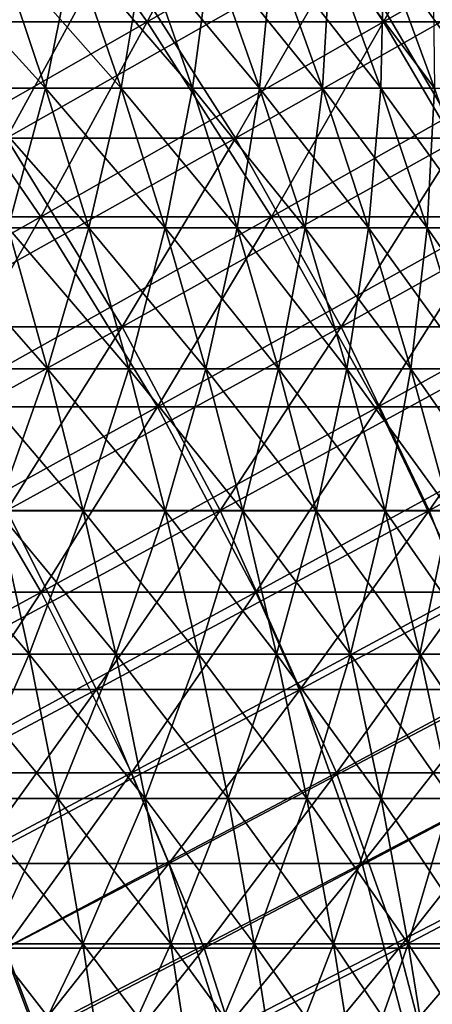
# Model space of a CAD drawing. Header units: millimetres. Extents: x -250 to 250, y -45 to 4150.
# Tile 731 of 805: x 83 to 91, y 3949 to 3968. Entities that reach past the tile are written whole.
import ezdxf

# ---------------------------------------------------------------- set-up
doc = ezdxf.new("R2010")
doc.units = ezdxf.units.MM
doc.header["$LTSCALE"] = 81.481481
for name, color, linetype in [('19', 7, 'CONTINUOUS'), ('20', 7, 'CONTINUOUS'), ('21', 7, 'CONTINUOUS'), ('22', 7, 'CONTINUOUS'), ('23', 7, 'CONTINUOUS'), ('24', 7, 'CONTINUOUS')]:
    doc.layers.add(name, color=color, linetype=linetype)

msp = doc.modelspace()

# ---------------------------------------------------------------- linework, layer by layer
at = {"layer": '19', "color": 7, "linetype": 'CONTINUOUS'}
for points in [[(85.522, 3967.67, -148.128), (80.919, 3967.67, -150.691), (87.514, 3971.493, -151.579), (85.522, 3967.67, -148.128)], [(87.514, 3971.493, -151.579), (80.919, 3967.67, -150.691), (82.805, 3971.493, -154.202), (87.514, 3971.493, -151.579)], [(90.043, 3967.67, -145.424), (85.522, 3967.67, -148.128), (92.141, 3971.493, -148.812), (90.043, 3967.67, -145.424)], [(92.141, 3971.493, -148.812), (85.522, 3967.67, -148.128), (87.514, 3971.493, -151.579), (92.141, 3971.493, -148.812)], [(94.478, 3967.67, -142.582), (90.043, 3967.67, -145.424), (96.68, 3971.493, -145.904), (94.478, 3967.67, -142.582)], [(96.68, 3971.493, -145.904), (90.043, 3967.67, -145.424), (92.141, 3971.493, -148.812), (96.68, 3971.493, -145.904)], [(83.487, 3963.936, -144.604), (78.994, 3963.936, -147.106), (85.522, 3967.67, -148.128), (83.487, 3963.936, -144.604)], [(85.522, 3967.67, -148.128), (78.994, 3963.936, -147.106), (80.919, 3967.67, -150.691), (85.522, 3967.67, -148.128)], [(87.9, 3963.936, -141.964), (83.487, 3963.936, -144.604), (90.043, 3967.67, -145.424), (87.9, 3963.936, -141.964)], [(90.043, 3967.67, -145.424), (83.487, 3963.936, -144.604), (85.522, 3967.67, -148.128), (90.043, 3967.67, -145.424)], [(92.231, 3963.936, -139.19), (87.9, 3963.936, -141.964), (94.478, 3967.67, -142.582), (92.231, 3963.936, -139.19)], [(94.478, 3967.67, -142.582), (87.9, 3963.936, -141.964), (90.043, 3967.67, -145.424), (94.478, 3967.67, -142.582)], [(81.412, 3960.293, -141.009), (77.031, 3960.293, -143.449), (83.487, 3963.936, -144.604), (81.412, 3960.293, -141.009)], [(83.487, 3963.936, -144.604), (77.031, 3960.293, -143.449), (78.994, 3963.936, -147.106), (83.487, 3963.936, -144.604)], [(85.715, 3960.293, -138.435), (81.412, 3960.293, -141.009), (87.9, 3963.936, -141.964), (85.715, 3960.293, -138.435)], [(87.9, 3963.936, -141.964), (81.412, 3960.293, -141.009), (83.487, 3963.936, -144.604), (87.9, 3963.936, -141.964)], [(89.938, 3960.293, -135.73), (85.715, 3960.293, -138.435), (92.231, 3963.936, -139.19), (89.938, 3960.293, -135.73)], [(92.231, 3963.936, -139.19), (85.715, 3960.293, -138.435), (87.9, 3963.936, -141.964), (92.231, 3963.936, -139.19)], [(94.075, 3960.293, -132.896), (89.938, 3960.293, -135.73), (96.473, 3963.936, -136.284), (94.075, 3960.293, -132.896)], [(96.473, 3963.936, -136.284), (89.938, 3960.293, -135.73), (92.231, 3963.936, -139.19), (96.473, 3963.936, -136.284)], [(83.489, 3956.743, -134.839), (79.297, 3956.743, -137.346), (85.715, 3960.293, -138.435), (83.489, 3956.743, -134.839)], [(85.715, 3960.293, -138.435), (79.297, 3956.743, -137.346), (81.412, 3960.293, -141.009), (85.715, 3960.293, -138.435)], [(87.601, 3956.743, -132.204), (83.489, 3956.743, -134.839), (89.938, 3960.293, -135.73), (87.601, 3956.743, -132.204)], [(89.938, 3960.293, -135.73), (83.489, 3956.743, -134.839), (85.715, 3960.293, -138.435), (89.938, 3960.293, -135.73)], [(91.631, 3956.743, -129.443), (87.601, 3956.743, -132.204), (94.075, 3960.293, -132.896), (91.631, 3956.743, -129.443)], [(94.075, 3960.293, -132.896), (87.601, 3956.743, -132.204), (89.938, 3960.293, -135.73), (94.075, 3960.293, -132.896)], [(81.221, 3953.287, -131.176), (77.143, 3953.287, -133.615), (83.489, 3956.743, -134.839), (81.221, 3953.287, -131.176)], [(83.489, 3956.743, -134.839), (77.143, 3953.287, -133.615), (79.297, 3956.743, -137.346), (83.489, 3956.743, -134.839)], [(85.222, 3953.287, -128.613), (81.221, 3953.287, -131.176), (87.601, 3956.743, -132.204), (85.222, 3953.287, -128.613)], [(87.601, 3956.743, -132.204), (81.221, 3953.287, -131.176), (83.489, 3956.743, -134.839), (87.601, 3956.743, -132.204)], [(89.142, 3953.287, -125.927), (85.222, 3953.287, -128.613), (91.631, 3956.743, -129.443), (89.142, 3953.287, -125.927)], [(91.631, 3956.743, -129.443), (85.222, 3953.287, -128.613), (87.601, 3956.743, -132.204), (91.631, 3956.743, -129.443)], [(92.978, 3953.287, -123.123), (89.142, 3953.287, -125.927), (95.574, 3956.743, -126.56), (92.978, 3953.287, -123.123)], [(95.574, 3956.743, -126.56), (89.142, 3953.287, -125.927), (91.631, 3956.743, -129.443), (95.574, 3956.743, -126.56)], [(82.801, 3949.927, -124.959), (78.914, 3949.927, -127.45), (85.222, 3953.287, -128.613), (82.801, 3949.927, -124.959)], [(85.222, 3953.287, -128.613), (78.914, 3949.927, -127.45), (81.221, 3953.287, -131.176), (85.222, 3953.287, -128.613)], [(86.61, 3949.927, -122.35), (82.801, 3949.927, -124.959), (89.142, 3953.287, -125.927), (86.61, 3949.927, -122.35)], [(89.142, 3953.287, -125.927), (82.801, 3949.927, -124.959), (85.222, 3953.287, -128.613), (89.142, 3953.287, -125.927)], [(90.337, 3949.927, -119.625), (86.61, 3949.927, -122.35), (92.978, 3953.287, -123.123), (90.337, 3949.927, -119.625)], [(92.978, 3953.287, -123.123), (86.61, 3949.927, -122.35), (89.142, 3953.287, -125.927), (92.978, 3953.287, -123.123)], [(93.978, 3949.927, -116.786), (90.337, 3949.927, -119.625), (96.725, 3953.287, -120.201), (93.978, 3949.927, -116.786)], [(96.725, 3953.287, -120.201), (90.337, 3949.927, -119.625), (92.978, 3953.287, -123.123), (96.725, 3953.287, -120.201)], [(84.035, 3946.665, -118.713), (80.34, 3946.665, -121.245), (86.61, 3949.927, -122.35), (84.035, 3946.665, -118.713)], [(86.61, 3949.927, -122.35), (80.34, 3946.665, -121.245), (82.801, 3949.927, -124.959), (86.61, 3949.927, -122.35)], [(87.651, 3946.665, -116.069), (84.035, 3946.665, -118.713), (90.337, 3949.927, -119.625), (87.651, 3946.665, -116.069)], [(90.337, 3949.927, -119.625), (84.035, 3946.665, -118.713), (86.61, 3949.927, -122.35), (90.337, 3949.927, -119.625)], [(91.184, 3946.665, -113.315), (87.651, 3946.665, -116.069), (93.978, 3949.927, -116.786), (91.184, 3946.665, -113.315)], [(93.978, 3949.927, -116.786), (87.651, 3946.665, -116.069), (90.337, 3949.927, -119.625), (93.978, 3949.927, -116.786)]]:
    msp.add_3dface(points, dxfattribs=at)
at = {"layer": '20', "color": 7, "linetype": 'CONTINUOUS'}
for points in [[(80.919, 3967.67, 150.691), (85.522, 3967.67, 148.128), (82.805, 3971.493, 154.202), (80.919, 3967.67, 150.691)], [(82.805, 3971.493, 154.202), (85.522, 3967.67, 148.128), (87.514, 3971.493, 151.579), (82.805, 3971.493, 154.202)], [(85.522, 3967.67, 148.128), (90.043, 3967.67, 145.424), (87.514, 3971.493, 151.579), (85.522, 3967.67, 148.128)], [(87.514, 3971.493, 151.579), (90.043, 3967.67, 145.424), (92.141, 3971.493, 148.812), (87.514, 3971.493, 151.579)], [(90.043, 3967.67, 145.424), (94.478, 3967.67, 142.582), (92.141, 3971.493, 148.812), (90.043, 3967.67, 145.424)], [(78.994, 3963.936, 147.106), (83.487, 3963.936, 144.604), (80.919, 3967.67, 150.691), (78.994, 3963.936, 147.106)], [(80.919, 3967.67, 150.691), (83.487, 3963.936, 144.604), (85.522, 3967.67, 148.128), (80.919, 3967.67, 150.691)], [(83.487, 3963.936, 144.604), (87.9, 3963.936, 141.964), (85.522, 3967.67, 148.128), (83.487, 3963.936, 144.604)], [(85.522, 3967.67, 148.128), (87.9, 3963.936, 141.964), (90.043, 3967.67, 145.424), (85.522, 3967.67, 148.128)], [(87.9, 3963.936, 141.964), (92.231, 3963.936, 139.19), (90.043, 3967.67, 145.424), (87.9, 3963.936, 141.964)], [(90.043, 3967.67, 145.424), (92.231, 3963.936, 139.19), (94.478, 3967.67, 142.582), (90.043, 3967.67, 145.424)], [(78.994, 3963.936, 147.106), (81.412, 3960.293, 141.009), (83.487, 3963.936, 144.604), (78.994, 3963.936, 147.106)], [(81.412, 3960.293, 141.009), (85.715, 3960.293, 138.435), (83.487, 3963.936, 144.604), (81.412, 3960.293, 141.009)], [(83.487, 3963.936, 144.604), (85.715, 3960.293, 138.435), (87.9, 3963.936, 141.964), (83.487, 3963.936, 144.604)], [(85.715, 3960.293, 138.435), (89.938, 3960.293, 135.73), (87.9, 3963.936, 141.964), (85.715, 3960.293, 138.435)], [(87.9, 3963.936, 141.964), (89.938, 3960.293, 135.73), (92.231, 3963.936, 139.19), (87.9, 3963.936, 141.964)], [(89.938, 3960.293, 135.73), (94.075, 3960.293, 132.896), (92.231, 3963.936, 139.19), (89.938, 3960.293, 135.73)], [(79.297, 3956.743, 137.346), (83.489, 3956.743, 134.839), (81.412, 3960.293, 141.009), (79.297, 3956.743, 137.346)], [(81.412, 3960.293, 141.009), (83.489, 3956.743, 134.839), (85.715, 3960.293, 138.435), (81.412, 3960.293, 141.009)], [(83.489, 3956.743, 134.839), (87.601, 3956.743, 132.204), (85.715, 3960.293, 138.435), (83.489, 3956.743, 134.839)], [(85.715, 3960.293, 138.435), (87.601, 3956.743, 132.204), (89.938, 3960.293, 135.73), (85.715, 3960.293, 138.435)], [(87.601, 3956.743, 132.204), (91.631, 3956.743, 129.443), (89.938, 3960.293, 135.73), (87.601, 3956.743, 132.204)], [(89.938, 3960.293, 135.73), (91.631, 3956.743, 129.443), (94.075, 3960.293, 132.896), (89.938, 3960.293, 135.73)], [(79.297, 3956.743, 137.346), (81.221, 3953.287, 131.176), (83.489, 3956.743, 134.839), (79.297, 3956.743, 137.346)], [(81.221, 3953.287, 131.176), (85.222, 3953.287, 128.613), (83.489, 3956.743, 134.839), (81.221, 3953.287, 131.176)], [(83.489, 3956.743, 134.839), (85.222, 3953.287, 128.613), (87.601, 3956.743, 132.204), (83.489, 3956.743, 134.839)], [(85.222, 3953.287, 128.613), (89.142, 3953.287, 125.927), (87.601, 3956.743, 132.204), (85.222, 3953.287, 128.613)], [(87.601, 3956.743, 132.204), (89.142, 3953.287, 125.927), (91.631, 3956.743, 129.443), (87.601, 3956.743, 132.204)], [(89.142, 3953.287, 125.927), (92.978, 3953.287, 123.123), (91.631, 3956.743, 129.443), (89.142, 3953.287, 125.927)], [(81.221, 3953.287, 131.176), (82.801, 3949.927, 124.959), (85.222, 3953.287, 128.613), (81.221, 3953.287, 131.176)], [(82.801, 3949.927, 124.959), (86.61, 3949.927, 122.35), (85.222, 3953.287, 128.613), (82.801, 3949.927, 124.959)], [(85.222, 3953.287, 128.613), (86.61, 3949.927, 122.35), (89.142, 3953.287, 125.927), (85.222, 3953.287, 128.613)], [(86.61, 3949.927, 122.35), (90.337, 3949.927, 119.625), (89.142, 3953.287, 125.927), (86.61, 3949.927, 122.35)], [(89.142, 3953.287, 125.927), (90.337, 3949.927, 119.625), (92.978, 3953.287, 123.123), (89.142, 3953.287, 125.927)], [(90.337, 3949.927, 119.625), (93.978, 3949.927, 116.786), (92.978, 3953.287, 123.123), (90.337, 3949.927, 119.625)], [(80.34, 3946.665, 121.245), (84.035, 3946.665, 118.713), (82.801, 3949.927, 124.959), (80.34, 3946.665, 121.245)], [(82.801, 3949.927, 124.959), (84.035, 3946.665, 118.713), (86.61, 3949.927, 122.35), (82.801, 3949.927, 124.959)], [(84.035, 3946.665, 118.713), (87.651, 3946.665, 116.069), (86.61, 3949.927, 122.35), (84.035, 3946.665, 118.713)], [(86.61, 3949.927, 122.35), (87.651, 3946.665, 116.069), (90.337, 3949.927, 119.625), (86.61, 3949.927, 122.35)], [(87.651, 3946.665, 116.069), (91.184, 3946.665, 113.315), (90.337, 3949.927, 119.625), (87.651, 3946.665, 116.069)], [(90.337, 3949.927, 119.625), (91.184, 3946.665, 113.315), (93.978, 3949.927, 116.786), (90.337, 3949.927, 119.625)]]:
    msp.add_3dface(points, dxfattribs=at)
at = {"layer": '21', "color": 7, "linetype": 'CONTINUOUS'}
for points in [[(82.83, 3965.444, 143.465), (78.372, 3965.444, 145.948), (84.847, 3969.147, 146.96), (82.83, 3965.444, 143.465)], [(84.847, 3969.147, 146.96), (78.372, 3965.444, 145.948), (80.282, 3969.147, 149.503), (84.847, 3969.147, 146.96)], [(87.208, 3965.444, 140.846), (82.83, 3965.444, 143.465), (89.333, 3969.147, 144.277), (87.208, 3965.444, 140.846)], [(89.333, 3969.147, 144.277), (82.83, 3965.444, 143.465), (84.847, 3969.147, 146.96), (89.333, 3969.147, 144.277)], [(91.504, 3965.444, 138.094), (87.208, 3965.444, 140.846), (93.733, 3969.147, 141.458), (91.504, 3965.444, 138.094)], [(93.733, 3969.147, 141.458), (87.208, 3965.444, 140.846), (89.333, 3969.147, 144.277), (93.733, 3969.147, 141.458)], [(85.041, 3961.83, 137.346), (80.771, 3961.83, 139.9), (87.208, 3965.444, 140.846), (85.041, 3961.83, 137.346)], [(87.208, 3965.444, 140.846), (80.771, 3961.83, 139.9), (82.83, 3965.444, 143.465), (87.208, 3965.444, 140.846)], [(89.231, 3961.83, 134.662), (85.041, 3961.83, 137.346), (91.504, 3965.444, 138.094), (89.231, 3961.83, 134.662)], [(91.504, 3965.444, 138.094), (85.041, 3961.83, 137.346), (87.208, 3965.444, 140.846), (91.504, 3965.444, 138.094)], [(93.335, 3961.83, 131.851), (89.231, 3961.83, 134.662), (95.714, 3965.444, 135.21), (93.335, 3961.83, 131.851)], [(95.714, 3965.444, 135.21), (89.231, 3961.83, 134.662), (91.504, 3965.444, 138.094), (95.714, 3965.444, 135.21)], [(82.833, 3958.308, 133.779), (78.674, 3958.308, 136.267), (85.041, 3961.83, 137.346), (82.833, 3958.308, 133.779)], [(85.041, 3961.83, 137.346), (78.674, 3958.308, 136.267), (80.771, 3961.83, 139.9), (85.041, 3961.83, 137.346)], [(86.913, 3958.308, 131.165), (82.833, 3958.308, 133.779), (89.231, 3961.83, 134.662), (86.913, 3958.308, 131.165)], [(89.231, 3961.83, 134.662), (82.833, 3958.308, 133.779), (85.041, 3961.83, 137.346), (89.231, 3961.83, 134.662)], [(90.911, 3958.308, 128.426), (86.913, 3958.308, 131.165), (93.335, 3961.83, 131.851), (90.911, 3958.308, 128.426)], [(93.335, 3961.83, 131.851), (86.913, 3958.308, 131.165), (89.231, 3961.83, 134.662), (93.335, 3961.83, 131.851)], [(94.823, 3958.308, 125.566), (90.911, 3958.308, 128.426), (97.351, 3961.83, 128.914), (94.823, 3958.308, 125.566)], [(97.351, 3961.83, 128.914), (90.911, 3958.308, 128.426), (93.335, 3961.83, 131.851), (97.351, 3961.83, 128.914)], [(84.553, 3954.88, 127.604), (80.584, 3954.88, 130.147), (86.913, 3958.308, 131.165), (84.553, 3954.88, 127.604)], [(86.913, 3958.308, 131.165), (80.584, 3954.88, 130.147), (82.833, 3958.308, 133.779), (86.913, 3958.308, 131.165)], [(88.443, 3954.88, 124.94), (84.553, 3954.88, 127.604), (90.911, 3958.308, 128.426), (88.443, 3954.88, 124.94)], [(90.911, 3958.308, 128.426), (84.553, 3954.88, 127.604), (86.913, 3958.308, 131.165), (90.911, 3958.308, 128.426)], [(92.249, 3954.88, 122.157), (88.443, 3954.88, 124.94), (94.823, 3958.308, 125.566), (92.249, 3954.88, 122.157)], [(94.823, 3958.308, 125.566), (88.443, 3954.88, 124.94), (90.911, 3958.308, 128.426), (94.823, 3958.308, 125.566)], [(82.152, 3951.546, 123.981), (78.296, 3951.546, 126.452), (84.553, 3954.88, 127.604), (82.152, 3951.546, 123.981)], [(84.553, 3954.88, 127.604), (78.296, 3951.546, 126.452), (80.584, 3954.88, 130.147), (84.553, 3954.88, 127.604)], [(85.932, 3951.546, 121.392), (82.152, 3951.546, 123.981), (88.443, 3954.88, 124.94), (85.932, 3951.546, 121.392)], [(88.443, 3954.88, 124.94), (82.152, 3951.546, 123.981), (84.553, 3954.88, 127.604), (88.443, 3954.88, 124.94)], [(89.629, 3951.546, 118.688), (85.932, 3951.546, 121.392), (92.249, 3954.88, 122.157), (89.629, 3951.546, 118.688)], [(92.249, 3954.88, 122.157), (85.932, 3951.546, 121.392), (88.443, 3954.88, 124.94), (92.249, 3954.88, 122.157)], [(93.242, 3951.546, 115.872), (89.629, 3951.546, 118.688), (95.967, 3954.88, 119.258), (93.242, 3951.546, 115.872)], [(95.967, 3954.88, 119.258), (89.629, 3951.546, 118.688), (92.249, 3954.88, 122.157), (95.967, 3954.88, 119.258)], [(83.378, 3948.31, 117.785), (79.711, 3948.31, 120.297), (85.932, 3951.546, 121.392), (83.378, 3948.31, 117.785)], [(85.932, 3951.546, 121.392), (79.711, 3948.31, 120.297), (82.152, 3951.546, 123.981), (85.932, 3951.546, 121.392)], [(86.966, 3948.31, 115.161), (83.378, 3948.31, 117.785), (89.629, 3951.546, 118.688), (86.966, 3948.31, 115.161)], [(89.629, 3951.546, 118.688), (83.378, 3948.31, 117.785), (85.932, 3951.546, 121.392), (89.629, 3951.546, 118.688)], [(90.471, 3948.31, 112.429), (86.966, 3948.31, 115.161), (93.242, 3951.546, 115.872), (90.471, 3948.31, 112.429)], [(93.242, 3951.546, 115.872), (86.966, 3948.31, 115.161), (89.629, 3951.546, 118.688), (93.242, 3951.546, 115.872)], [(93.89, 3948.31, 109.589), (90.471, 3948.31, 112.429), (96.766, 3951.546, 112.945), (93.89, 3948.31, 109.589)], [(96.766, 3951.546, 112.945), (90.471, 3948.31, 112.429), (93.242, 3951.546, 115.872), (96.766, 3951.546, 112.945)]]:
    msp.add_3dface(points, dxfattribs=at)
at = {"layer": '22', "color": 7, "linetype": 'CONTINUOUS'}
for points in [[(80.282, 3969.147, -149.503), (82.83, 3965.444, -143.465), (84.847, 3969.147, -146.96), (80.282, 3969.147, -149.503)], [(82.83, 3965.444, -143.465), (87.208, 3965.444, -140.846), (84.847, 3969.147, -146.96), (82.83, 3965.444, -143.465)], [(84.847, 3969.147, -146.96), (87.208, 3965.444, -140.846), (89.333, 3969.147, -144.277), (84.847, 3969.147, -146.96)], [(87.208, 3965.444, -140.846), (91.504, 3965.444, -138.094), (89.333, 3969.147, -144.277), (87.208, 3965.444, -140.846)], [(89.333, 3969.147, -144.277), (91.504, 3965.444, -138.094), (93.733, 3969.147, -141.458), (89.333, 3969.147, -144.277)], [(80.771, 3961.83, -139.9), (85.041, 3961.83, -137.346), (82.83, 3965.444, -143.465), (80.771, 3961.83, -139.9)], [(82.83, 3965.444, -143.465), (85.041, 3961.83, -137.346), (87.208, 3965.444, -140.846), (82.83, 3965.444, -143.465)], [(85.041, 3961.83, -137.346), (89.231, 3961.83, -134.662), (87.208, 3965.444, -140.846), (85.041, 3961.83, -137.346)], [(87.208, 3965.444, -140.846), (89.231, 3961.83, -134.662), (91.504, 3965.444, -138.094), (87.208, 3965.444, -140.846)], [(89.231, 3961.83, -134.662), (93.335, 3961.83, -131.851), (91.504, 3965.444, -138.094), (89.231, 3961.83, -134.662)], [(80.771, 3961.83, -139.9), (82.833, 3958.308, -133.779), (85.041, 3961.83, -137.346), (80.771, 3961.83, -139.9)], [(82.833, 3958.308, -133.779), (86.913, 3958.308, -131.165), (85.041, 3961.83, -137.346), (82.833, 3958.308, -133.779)], [(85.041, 3961.83, -137.346), (86.913, 3958.308, -131.165), (89.231, 3961.83, -134.662), (85.041, 3961.83, -137.346)], [(86.913, 3958.308, -131.165), (90.911, 3958.308, -128.426), (89.231, 3961.83, -134.662), (86.913, 3958.308, -131.165)], [(89.231, 3961.83, -134.662), (90.911, 3958.308, -128.426), (93.335, 3961.83, -131.851), (89.231, 3961.83, -134.662)], [(90.911, 3958.308, -128.426), (94.823, 3958.308, -125.566), (93.335, 3961.83, -131.851), (90.911, 3958.308, -128.426)], [(80.584, 3954.88, -130.147), (84.553, 3954.88, -127.604), (82.833, 3958.308, -133.779), (80.584, 3954.88, -130.147)], [(82.833, 3958.308, -133.779), (84.553, 3954.88, -127.604), (86.913, 3958.308, -131.165), (82.833, 3958.308, -133.779)], [(84.553, 3954.88, -127.604), (88.443, 3954.88, -124.94), (86.913, 3958.308, -131.165), (84.553, 3954.88, -127.604)], [(86.913, 3958.308, -131.165), (88.443, 3954.88, -124.94), (90.911, 3958.308, -128.426), (86.913, 3958.308, -131.165)], [(88.443, 3954.88, -124.94), (92.249, 3954.88, -122.157), (90.911, 3958.308, -128.426), (88.443, 3954.88, -124.94)], [(90.911, 3958.308, -128.426), (92.249, 3954.88, -122.157), (94.823, 3958.308, -125.566), (90.911, 3958.308, -128.426)], [(80.584, 3954.88, -130.147), (82.152, 3951.546, -123.981), (84.553, 3954.88, -127.604), (80.584, 3954.88, -130.147)], [(82.152, 3951.546, -123.981), (85.932, 3951.546, -121.392), (84.553, 3954.88, -127.604), (82.152, 3951.546, -123.981)], [(84.553, 3954.88, -127.604), (85.932, 3951.546, -121.392), (88.443, 3954.88, -124.94), (84.553, 3954.88, -127.604)], [(85.932, 3951.546, -121.392), (89.629, 3951.546, -118.688), (88.443, 3954.88, -124.94), (85.932, 3951.546, -121.392)], [(88.443, 3954.88, -124.94), (89.629, 3951.546, -118.688), (92.249, 3954.88, -122.157), (88.443, 3954.88, -124.94)], [(89.629, 3951.546, -118.688), (93.242, 3951.546, -115.872), (92.249, 3954.88, -122.157), (89.629, 3951.546, -118.688)], [(79.711, 3948.31, -120.297), (83.378, 3948.31, -117.785), (82.152, 3951.546, -123.981), (79.711, 3948.31, -120.297)], [(82.152, 3951.546, -123.981), (83.378, 3948.31, -117.785), (85.932, 3951.546, -121.392), (82.152, 3951.546, -123.981)], [(83.378, 3948.31, -117.785), (86.966, 3948.31, -115.161), (85.932, 3951.546, -121.392), (83.378, 3948.31, -117.785)], [(85.932, 3951.546, -121.392), (86.966, 3948.31, -115.161), (89.629, 3951.546, -118.688), (85.932, 3951.546, -121.392)], [(86.966, 3948.31, -115.161), (90.471, 3948.31, -112.429), (89.629, 3951.546, -118.688), (86.966, 3948.31, -115.161)], [(89.629, 3951.546, -118.688), (90.471, 3948.31, -112.429), (93.242, 3951.546, -115.872), (89.629, 3951.546, -118.688)], [(90.471, 3948.31, -112.429), (93.89, 3948.31, -109.589), (93.242, 3951.546, -115.872), (90.471, 3948.31, -112.429)]]:
    msp.add_3dface(points, dxfattribs=at)
at = {"layer": '23', "color": 7, "linetype": 'CONTINUOUS'}
for points in [[(82.049, 3966.401, 50.802), (83.574, 3966.401, 48.252), (81.173, 3969.049, 50.26), (82.049, 3966.401, 50.802)], [(81.173, 3969.049, 50.26), (83.574, 3966.401, 48.252), (82.683, 3969.049, 47.737), (81.173, 3969.049, 50.26)], [(83.574, 3966.401, 48.252), (85.021, 3966.401, 45.655), (82.683, 3969.049, 47.737), (83.574, 3966.401, 48.252)], [(82.683, 3969.049, 47.737), (85.021, 3966.401, 45.655), (84.113, 3969.049, 45.168), (82.683, 3969.049, 47.737)], [(85.021, 3966.401, 45.655), (86.386, 3966.401, 43.015), (84.113, 3969.049, 45.168), (85.021, 3966.401, 45.655)], [(84.113, 3969.049, 45.168), (86.386, 3966.401, 43.015), (85.465, 3969.049, 42.556), (84.113, 3969.049, 45.168)], [(86.386, 3966.401, 43.015), (87.67, 3966.401, 40.335), (85.465, 3969.049, 42.556), (86.386, 3966.401, 43.015)], [(85.465, 3969.049, 42.556), (87.67, 3966.401, 40.335), (86.735, 3969.049, 39.904), (85.465, 3969.049, 42.556)], [(87.67, 3966.401, 40.335), (88.871, 3966.401, 37.616), (86.735, 3969.049, 39.904), (87.67, 3966.401, 40.335)], [(86.735, 3969.049, 39.904), (88.871, 3966.401, 37.616), (87.922, 3969.049, 37.214), (86.735, 3969.049, 39.904)], [(88.871, 3966.401, 37.616), (89.987, 3966.401, 34.861), (87.922, 3969.049, 37.214), (88.871, 3966.401, 37.616)], [(87.922, 3969.049, 37.214), (89.987, 3966.401, 34.861), (89.027, 3969.049, 34.489), (87.922, 3969.049, 37.214)], [(89.987, 3966.401, 34.861), (91.018, 3966.401, 32.073), (89.027, 3969.049, 34.489), (89.987, 3966.401, 34.861)], [(89.027, 3969.049, 34.489), (91.018, 3966.401, 32.073), (90.046, 3969.049, 31.731), (89.027, 3969.049, 34.489)], [(91.018, 3966.401, 32.073), (91.962, 3966.401, 29.255), (90.046, 3969.049, 31.731), (91.018, 3966.401, 32.073)], [(90.046, 3969.049, 31.731), (91.962, 3966.401, 29.255), (90.981, 3969.049, 28.943), (90.046, 3969.049, 31.731)], [(82.862, 3963.726, 51.306), (84.403, 3963.726, 48.73), (82.049, 3966.401, 50.802), (82.862, 3963.726, 51.306)], [(82.049, 3966.401, 50.802), (84.403, 3963.726, 48.73), (83.574, 3966.401, 48.252), (82.049, 3966.401, 50.802)], [(84.403, 3963.726, 48.73), (85.863, 3963.726, 46.108), (83.574, 3966.401, 48.252), (84.403, 3963.726, 48.73)], [(83.574, 3966.401, 48.252), (85.863, 3963.726, 46.108), (85.021, 3966.401, 45.655), (83.574, 3966.401, 48.252)], [(85.863, 3963.726, 46.108), (87.242, 3963.726, 43.442), (85.021, 3966.401, 45.655), (85.863, 3963.726, 46.108)], [(85.021, 3966.401, 45.655), (87.242, 3963.726, 43.442), (86.386, 3966.401, 43.015), (85.021, 3966.401, 45.655)], [(87.242, 3963.726, 43.442), (88.539, 3963.726, 40.734), (86.386, 3966.401, 43.015), (87.242, 3963.726, 43.442)], [(86.386, 3966.401, 43.015), (88.539, 3963.726, 40.734), (87.67, 3966.401, 40.335), (86.386, 3966.401, 43.015)], [(88.539, 3963.726, 40.734), (89.751, 3963.726, 37.988), (87.67, 3966.401, 40.335), (88.539, 3963.726, 40.734)], [(87.67, 3966.401, 40.335), (89.751, 3963.726, 37.988), (88.871, 3966.401, 37.616), (87.67, 3966.401, 40.335)], [(89.751, 3963.726, 37.988), (90.878, 3963.726, 35.206), (88.871, 3966.401, 37.616), (89.751, 3963.726, 37.988)], [(88.871, 3966.401, 37.616), (90.878, 3963.726, 35.206), (89.987, 3966.401, 34.861), (88.871, 3966.401, 37.616)], [(90.878, 3963.726, 35.206), (91.92, 3963.726, 32.391), (89.987, 3966.401, 34.861), (90.878, 3963.726, 35.206)], [(89.987, 3966.401, 34.861), (91.92, 3963.726, 32.391), (91.018, 3966.401, 32.073), (89.987, 3966.401, 34.861)], [(81.978, 3961.025, 54.321), (83.612, 3961.025, 51.77), (81.243, 3963.726, 53.833), (81.978, 3961.025, 54.321)], [(81.243, 3963.726, 53.833), (83.612, 3961.025, 51.77), (82.862, 3963.726, 51.306), (81.243, 3963.726, 53.833)], [(83.612, 3961.025, 51.77), (85.166, 3961.025, 49.171), (82.862, 3963.726, 51.306), (83.612, 3961.025, 51.77)], [(82.862, 3963.726, 51.306), (85.166, 3961.025, 49.171), (84.403, 3963.726, 48.73), (82.862, 3963.726, 51.306)], [(85.166, 3961.025, 49.171), (86.64, 3961.025, 46.525), (84.403, 3963.726, 48.73), (85.166, 3961.025, 49.171)], [(84.403, 3963.726, 48.73), (86.64, 3961.025, 46.525), (85.863, 3963.726, 46.108), (84.403, 3963.726, 48.73)], [(86.64, 3961.025, 46.525), (88.032, 3961.025, 43.835), (85.863, 3963.726, 46.108), (86.64, 3961.025, 46.525)], [(85.863, 3963.726, 46.108), (88.032, 3961.025, 43.835), (87.242, 3963.726, 43.442), (85.863, 3963.726, 46.108)], [(88.032, 3961.025, 43.835), (89.34, 3961.025, 41.103), (87.242, 3963.726, 43.442), (88.032, 3961.025, 43.835)], [(87.242, 3963.726, 43.442), (89.34, 3961.025, 41.103), (88.539, 3963.726, 40.734), (87.242, 3963.726, 43.442)], [(89.34, 3961.025, 41.103), (90.563, 3961.025, 38.332), (88.539, 3963.726, 40.734), (89.34, 3961.025, 41.103)], [(88.539, 3963.726, 40.734), (90.563, 3961.025, 38.332), (89.751, 3963.726, 37.988), (88.539, 3963.726, 40.734)], [(90.563, 3961.025, 38.332), (91.701, 3961.025, 35.525), (89.751, 3963.726, 37.988), (90.563, 3961.025, 38.332)], [(89.751, 3963.726, 37.988), (91.701, 3961.025, 35.525), (90.878, 3963.726, 35.206), (89.751, 3963.726, 37.988)], [(91.701, 3961.025, 35.525), (92.751, 3961.025, 32.684), (90.878, 3963.726, 35.206), (91.701, 3961.025, 35.525)], [(90.878, 3963.726, 35.206), (92.751, 3961.025, 32.684), (91.92, 3963.726, 32.391), (90.878, 3963.726, 35.206)], [(82.651, 3958.301, 54.766), (84.298, 3958.301, 52.195), (81.978, 3961.025, 54.321), (82.651, 3958.301, 54.766)], [(81.978, 3961.025, 54.321), (84.298, 3958.301, 52.195), (83.612, 3961.025, 51.77), (81.978, 3961.025, 54.321)], [(84.298, 3958.301, 52.195), (85.866, 3958.301, 49.575), (83.612, 3961.025, 51.77), (84.298, 3958.301, 52.195)], [(83.612, 3961.025, 51.77), (85.866, 3958.301, 49.575), (85.166, 3961.025, 49.171), (83.612, 3961.025, 51.77)], [(85.866, 3958.301, 49.575), (87.352, 3958.301, 46.907), (85.166, 3961.025, 49.171), (85.866, 3958.301, 49.575)], [(85.166, 3961.025, 49.171), (87.352, 3958.301, 46.907), (86.64, 3961.025, 46.525), (85.166, 3961.025, 49.171)], [(87.352, 3958.301, 46.907), (88.755, 3958.301, 44.195), (86.64, 3961.025, 46.525), (87.352, 3958.301, 46.907)], [(86.64, 3961.025, 46.525), (88.755, 3958.301, 44.195), (88.032, 3961.025, 43.835), (86.64, 3961.025, 46.525)], [(88.755, 3958.301, 44.195), (90.073, 3958.301, 41.44), (88.032, 3961.025, 43.835), (88.755, 3958.301, 44.195)], [(88.032, 3961.025, 43.835), (90.073, 3958.301, 41.44), (89.34, 3961.025, 41.103), (88.032, 3961.025, 43.835)], [(90.073, 3958.301, 41.44), (91.307, 3958.301, 38.647), (89.34, 3961.025, 41.103), (90.073, 3958.301, 41.44)], [(89.34, 3961.025, 41.103), (91.307, 3958.301, 38.647), (90.563, 3961.025, 38.332), (89.34, 3961.025, 41.103)], [(91.307, 3958.301, 38.647), (92.454, 3958.301, 35.817), (90.563, 3961.025, 38.332), (91.307, 3958.301, 38.647)], [(90.563, 3961.025, 38.332), (92.454, 3958.301, 35.817), (91.701, 3961.025, 35.525), (90.563, 3961.025, 38.332)], [(81.522, 3955.556, 57.709), (83.261, 3955.556, 55.171), (80.925, 3958.301, 57.286), (81.522, 3955.556, 57.709)], [(80.925, 3958.301, 57.286), (83.261, 3955.556, 55.171), (82.651, 3958.301, 54.766), (80.925, 3958.301, 57.286)], [(83.261, 3955.556, 55.171), (84.92, 3955.556, 52.581), (82.651, 3958.301, 54.766), (83.261, 3955.556, 55.171)], [(82.651, 3958.301, 54.766), (84.92, 3955.556, 52.581), (84.298, 3958.301, 52.195), (82.651, 3958.301, 54.766)], [(84.92, 3955.556, 52.581), (86.499, 3955.556, 49.94), (84.298, 3958.301, 52.195), (84.92, 3955.556, 52.581)], [(84.298, 3958.301, 52.195), (86.499, 3955.556, 49.94), (85.866, 3958.301, 49.575), (84.298, 3958.301, 52.195)], [(86.499, 3955.556, 49.94), (87.996, 3955.556, 47.253), (85.866, 3958.301, 49.575), (86.499, 3955.556, 49.94)], [(85.866, 3958.301, 49.575), (87.996, 3955.556, 47.253), (87.352, 3958.301, 46.907), (85.866, 3958.301, 49.575)], [(87.996, 3955.556, 47.253), (89.41, 3955.556, 44.521), (87.352, 3958.301, 46.907), (87.996, 3955.556, 47.253)], [(87.352, 3958.301, 46.907), (89.41, 3955.556, 44.521), (88.755, 3958.301, 44.195), (87.352, 3958.301, 46.907)], [(89.41, 3955.556, 44.521), (90.738, 3955.556, 41.746), (88.755, 3958.301, 44.195), (89.41, 3955.556, 44.521)], [(88.755, 3958.301, 44.195), (90.738, 3955.556, 41.746), (90.073, 3958.301, 41.44), (88.755, 3958.301, 44.195)], [(90.738, 3955.556, 41.746), (91.981, 3955.556, 38.932), (90.073, 3958.301, 41.44), (90.738, 3955.556, 41.746)], [(90.073, 3958.301, 41.44), (91.981, 3955.556, 38.932), (91.307, 3958.301, 38.647), (90.073, 3958.301, 41.44)], [(82.058, 3952.791, 58.087), (83.808, 3952.791, 55.533), (81.522, 3955.556, 57.709), (82.058, 3952.791, 58.087)], [(81.522, 3955.556, 57.709), (83.808, 3952.791, 55.533), (83.261, 3955.556, 55.171), (81.522, 3955.556, 57.709)], [(83.808, 3952.791, 55.533), (85.478, 3952.791, 52.926), (83.261, 3955.556, 55.171), (83.808, 3952.791, 55.533)], [(83.261, 3955.556, 55.171), (85.478, 3952.791, 52.926), (84.92, 3955.556, 52.581), (83.261, 3955.556, 55.171)], [(85.478, 3952.791, 52.926), (87.067, 3952.791, 50.268), (84.92, 3955.556, 52.581), (85.478, 3952.791, 52.926)], [(84.92, 3955.556, 52.581), (87.067, 3952.791, 50.268), (86.499, 3955.556, 49.94), (84.92, 3955.556, 52.581)], [(87.067, 3952.791, 50.268), (88.574, 3952.791, 47.563), (86.499, 3955.556, 49.94), (87.067, 3952.791, 50.268)], [(86.499, 3955.556, 49.94), (88.574, 3952.791, 47.563), (87.996, 3955.556, 47.253), (86.499, 3955.556, 49.94)], [(88.574, 3952.791, 47.563), (89.997, 3952.791, 44.813), (87.996, 3955.556, 47.253), (88.574, 3952.791, 47.563)], [(87.996, 3955.556, 47.253), (89.997, 3952.791, 44.813), (89.41, 3955.556, 44.521), (87.996, 3955.556, 47.253)], [(89.997, 3952.791, 44.813), (91.334, 3952.791, 42.02), (89.41, 3955.556, 44.521), (89.997, 3952.791, 44.813)], [(89.41, 3955.556, 44.521), (91.334, 3952.791, 42.02), (90.738, 3955.556, 41.746), (89.41, 3955.556, 44.521)], [(91.334, 3952.791, 42.02), (92.585, 3952.791, 39.188), (90.738, 3955.556, 41.746), (91.334, 3952.791, 42.02)], [(90.738, 3955.556, 41.746), (92.585, 3952.791, 39.188), (91.981, 3955.556, 38.932), (90.738, 3955.556, 41.746)], [(82.531, 3950.01, 58.422), (84.291, 3950.01, 55.853), (82.058, 3952.791, 58.087), (82.531, 3950.01, 58.422)], [(82.058, 3952.791, 58.087), (84.291, 3950.01, 55.853), (83.808, 3952.791, 55.533), (82.058, 3952.791, 58.087)], [(84.291, 3950.01, 55.853), (85.971, 3950.01, 53.231), (83.808, 3952.791, 55.533), (84.291, 3950.01, 55.853)], [(83.808, 3952.791, 55.533), (85.971, 3950.01, 53.231), (85.478, 3952.791, 52.926), (83.808, 3952.791, 55.533)], [(85.971, 3950.01, 53.231), (87.569, 3950.01, 50.558), (85.478, 3952.791, 52.926), (85.971, 3950.01, 53.231)], [(85.478, 3952.791, 52.926), (87.569, 3950.01, 50.558), (87.067, 3952.791, 50.268), (85.478, 3952.791, 52.926)], [(87.569, 3950.01, 50.558), (89.084, 3950.01, 47.837), (87.067, 3952.791, 50.268), (87.569, 3950.01, 50.558)], [(87.067, 3952.791, 50.268), (89.084, 3950.01, 47.837), (88.574, 3952.791, 47.563), (87.067, 3952.791, 50.268)], [(89.084, 3950.01, 47.837), (90.515, 3950.01, 45.071), (88.574, 3952.791, 47.563), (89.084, 3950.01, 47.837)], [(88.574, 3952.791, 47.563), (90.515, 3950.01, 45.071), (89.997, 3952.791, 44.813), (88.574, 3952.791, 47.563)], [(90.515, 3950.01, 45.071), (91.86, 3950.01, 42.263), (89.997, 3952.791, 44.813), (90.515, 3950.01, 45.071)], [(89.997, 3952.791, 44.813), (91.86, 3950.01, 42.263), (91.334, 3952.791, 42.02), (89.997, 3952.791, 44.813)], [(82.941, 3947.213, 58.712), (84.709, 3947.213, 56.13), (82.531, 3950.01, 58.422), (82.941, 3947.213, 58.712)], [(82.531, 3950.01, 58.422), (84.709, 3947.213, 56.13), (84.291, 3950.01, 55.853), (82.531, 3950.01, 58.422)], [(84.709, 3947.213, 56.13), (86.398, 3947.213, 53.495), (84.291, 3950.01, 55.853), (84.709, 3947.213, 56.13)], [(84.291, 3950.01, 55.853), (86.398, 3947.213, 53.495), (85.971, 3950.01, 53.231), (84.291, 3950.01, 55.853)], [(86.398, 3947.213, 53.495), (88.004, 3947.213, 50.809), (85.971, 3950.01, 53.231), (86.398, 3947.213, 53.495)], [(85.971, 3950.01, 53.231), (88.004, 3947.213, 50.809), (87.569, 3950.01, 50.558), (85.971, 3950.01, 53.231)], [(88.004, 3947.213, 50.809), (89.527, 3947.213, 48.075), (87.569, 3950.01, 50.558), (88.004, 3947.213, 50.809)], [(87.569, 3950.01, 50.558), (89.527, 3947.213, 48.075), (89.084, 3950.01, 47.837), (87.569, 3950.01, 50.558)], [(89.527, 3947.213, 48.075), (90.965, 3947.213, 45.295), (89.084, 3950.01, 47.837), (89.527, 3947.213, 48.075)], [(89.084, 3950.01, 47.837), (90.965, 3947.213, 45.295), (90.515, 3950.01, 45.071), (89.084, 3950.01, 47.837)], [(90.965, 3947.213, 45.295), (92.317, 3947.213, 42.472), (90.515, 3950.01, 45.071), (90.965, 3947.213, 45.295)], [(90.515, 3950.01, 45.071), (92.317, 3947.213, 42.472), (91.86, 3950.01, 42.263), (90.515, 3950.01, 45.071)]]:
    msp.add_3dface(points, dxfattribs=at)
at = {"layer": '24', "color": 7, "linetype": 'CONTINUOUS'}
for points in [[(83.574, 3966.401, -48.252), (82.049, 3966.401, -50.802), (82.683, 3969.049, -47.737), (83.574, 3966.401, -48.252)], [(84.113, 3969.049, -45.168), (83.574, 3966.401, -48.252), (82.683, 3969.049, -47.737), (84.113, 3969.049, -45.168)], [(85.021, 3966.401, -45.655), (83.574, 3966.401, -48.252), (84.113, 3969.049, -45.168), (85.021, 3966.401, -45.655)], [(85.465, 3969.049, -42.556), (85.021, 3966.401, -45.655), (84.113, 3969.049, -45.168), (85.465, 3969.049, -42.556)], [(86.386, 3966.401, -43.015), (85.021, 3966.401, -45.655), (85.465, 3969.049, -42.556), (86.386, 3966.401, -43.015)], [(86.735, 3969.049, -39.904), (86.386, 3966.401, -43.015), (85.465, 3969.049, -42.556), (86.735, 3969.049, -39.904)], [(87.67, 3966.401, -40.335), (86.386, 3966.401, -43.015), (86.735, 3969.049, -39.904), (87.67, 3966.401, -40.335)], [(87.922, 3969.049, -37.214), (87.67, 3966.401, -40.335), (86.735, 3969.049, -39.904), (87.922, 3969.049, -37.214)], [(88.871, 3966.401, -37.616), (87.67, 3966.401, -40.335), (87.922, 3969.049, -37.214), (88.871, 3966.401, -37.616)], [(89.027, 3969.049, -34.489), (88.871, 3966.401, -37.616), (87.922, 3969.049, -37.214), (89.027, 3969.049, -34.489)], [(89.987, 3966.401, -34.861), (88.871, 3966.401, -37.616), (89.027, 3969.049, -34.489), (89.987, 3966.401, -34.861)], [(90.046, 3969.049, -31.731), (89.987, 3966.401, -34.861), (89.027, 3969.049, -34.489), (90.046, 3969.049, -31.731)], [(91.018, 3966.401, -32.073), (89.987, 3966.401, -34.861), (90.046, 3969.049, -31.731), (91.018, 3966.401, -32.073)], [(90.981, 3969.049, -28.943), (91.018, 3966.401, -32.073), (90.046, 3969.049, -31.731), (90.981, 3969.049, -28.943)], [(83.574, 3966.401, -48.252), (82.862, 3963.726, -51.306), (82.049, 3966.401, -50.802), (83.574, 3966.401, -48.252)], [(84.403, 3963.726, -48.73), (82.862, 3963.726, -51.306), (83.574, 3966.401, -48.252), (84.403, 3963.726, -48.73)], [(85.021, 3966.401, -45.655), (84.403, 3963.726, -48.73), (83.574, 3966.401, -48.252), (85.021, 3966.401, -45.655)], [(85.863, 3963.726, -46.108), (84.403, 3963.726, -48.73), (85.021, 3966.401, -45.655), (85.863, 3963.726, -46.108)], [(86.386, 3966.401, -43.015), (85.863, 3963.726, -46.108), (85.021, 3966.401, -45.655), (86.386, 3966.401, -43.015)], [(87.242, 3963.726, -43.442), (85.863, 3963.726, -46.108), (86.386, 3966.401, -43.015), (87.242, 3963.726, -43.442)], [(87.67, 3966.401, -40.335), (87.242, 3963.726, -43.442), (86.386, 3966.401, -43.015), (87.67, 3966.401, -40.335)], [(88.539, 3963.726, -40.734), (87.242, 3963.726, -43.442), (87.67, 3966.401, -40.335), (88.539, 3963.726, -40.734)], [(88.871, 3966.401, -37.616), (88.539, 3963.726, -40.734), (87.67, 3966.401, -40.335), (88.871, 3966.401, -37.616)], [(89.751, 3963.726, -37.988), (88.539, 3963.726, -40.734), (88.871, 3966.401, -37.616), (89.751, 3963.726, -37.988)], [(89.987, 3966.401, -34.861), (89.751, 3963.726, -37.988), (88.871, 3966.401, -37.616), (89.987, 3966.401, -34.861)], [(90.878, 3963.726, -35.206), (89.751, 3963.726, -37.988), (89.987, 3966.401, -34.861), (90.878, 3963.726, -35.206)], [(91.018, 3966.401, -32.073), (90.878, 3963.726, -35.206), (89.987, 3966.401, -34.861), (91.018, 3966.401, -32.073)], [(91.92, 3963.726, -32.391), (90.878, 3963.726, -35.206), (91.018, 3966.401, -32.073), (91.92, 3963.726, -32.391)], [(83.612, 3961.025, -51.77), (81.978, 3961.025, -54.321), (82.862, 3963.726, -51.306), (83.612, 3961.025, -51.77)], [(84.403, 3963.726, -48.73), (83.612, 3961.025, -51.77), (82.862, 3963.726, -51.306), (84.403, 3963.726, -48.73)], [(85.166, 3961.025, -49.171), (83.612, 3961.025, -51.77), (84.403, 3963.726, -48.73), (85.166, 3961.025, -49.171)], [(85.863, 3963.726, -46.108), (85.166, 3961.025, -49.171), (84.403, 3963.726, -48.73), (85.863, 3963.726, -46.108)], [(86.64, 3961.025, -46.525), (85.166, 3961.025, -49.171), (85.863, 3963.726, -46.108), (86.64, 3961.025, -46.525)], [(87.242, 3963.726, -43.442), (86.64, 3961.025, -46.525), (85.863, 3963.726, -46.108), (87.242, 3963.726, -43.442)], [(88.032, 3961.025, -43.835), (86.64, 3961.025, -46.525), (87.242, 3963.726, -43.442), (88.032, 3961.025, -43.835)], [(88.539, 3963.726, -40.734), (88.032, 3961.025, -43.835), (87.242, 3963.726, -43.442), (88.539, 3963.726, -40.734)], [(89.34, 3961.025, -41.103), (88.032, 3961.025, -43.835), (88.539, 3963.726, -40.734), (89.34, 3961.025, -41.103)], [(89.751, 3963.726, -37.988), (89.34, 3961.025, -41.103), (88.539, 3963.726, -40.734), (89.751, 3963.726, -37.988)], [(90.563, 3961.025, -38.332), (89.34, 3961.025, -41.103), (89.751, 3963.726, -37.988), (90.563, 3961.025, -38.332)], [(90.878, 3963.726, -35.206), (90.563, 3961.025, -38.332), (89.751, 3963.726, -37.988), (90.878, 3963.726, -35.206)], [(91.701, 3961.025, -35.525), (90.563, 3961.025, -38.332), (90.878, 3963.726, -35.206), (91.701, 3961.025, -35.525)], [(91.92, 3963.726, -32.391), (91.701, 3961.025, -35.525), (90.878, 3963.726, -35.206), (91.92, 3963.726, -32.391)], [(83.612, 3961.025, -51.77), (82.651, 3958.301, -54.766), (81.978, 3961.025, -54.321), (83.612, 3961.025, -51.77)], [(84.298, 3958.301, -52.195), (82.651, 3958.301, -54.766), (83.612, 3961.025, -51.77), (84.298, 3958.301, -52.195)], [(85.166, 3961.025, -49.171), (84.298, 3958.301, -52.195), (83.612, 3961.025, -51.77), (85.166, 3961.025, -49.171)], [(85.866, 3958.301, -49.575), (84.298, 3958.301, -52.195), (85.166, 3961.025, -49.171), (85.866, 3958.301, -49.575)], [(86.64, 3961.025, -46.525), (85.866, 3958.301, -49.575), (85.166, 3961.025, -49.171), (86.64, 3961.025, -46.525)], [(87.352, 3958.301, -46.907), (85.866, 3958.301, -49.575), (86.64, 3961.025, -46.525), (87.352, 3958.301, -46.907)], [(88.032, 3961.025, -43.835), (87.352, 3958.301, -46.907), (86.64, 3961.025, -46.525), (88.032, 3961.025, -43.835)], [(88.755, 3958.301, -44.195), (87.352, 3958.301, -46.907), (88.032, 3961.025, -43.835), (88.755, 3958.301, -44.195)], [(89.34, 3961.025, -41.103), (88.755, 3958.301, -44.195), (88.032, 3961.025, -43.835), (89.34, 3961.025, -41.103)], [(90.073, 3958.301, -41.44), (88.755, 3958.301, -44.195), (89.34, 3961.025, -41.103), (90.073, 3958.301, -41.44)], [(90.563, 3961.025, -38.332), (90.073, 3958.301, -41.44), (89.34, 3961.025, -41.103), (90.563, 3961.025, -38.332)], [(91.307, 3958.301, -38.647), (90.073, 3958.301, -41.44), (90.563, 3961.025, -38.332), (91.307, 3958.301, -38.647)], [(91.701, 3961.025, -35.525), (91.307, 3958.301, -38.647), (90.563, 3961.025, -38.332), (91.701, 3961.025, -35.525)], [(83.261, 3955.556, -55.171), (81.522, 3955.556, -57.709), (82.651, 3958.301, -54.766), (83.261, 3955.556, -55.171)], [(84.298, 3958.301, -52.195), (83.261, 3955.556, -55.171), (82.651, 3958.301, -54.766), (84.298, 3958.301, -52.195)], [(84.92, 3955.556, -52.581), (83.261, 3955.556, -55.171), (84.298, 3958.301, -52.195), (84.92, 3955.556, -52.581)], [(85.866, 3958.301, -49.575), (84.92, 3955.556, -52.581), (84.298, 3958.301, -52.195), (85.866, 3958.301, -49.575)], [(86.499, 3955.556, -49.94), (84.92, 3955.556, -52.581), (85.866, 3958.301, -49.575), (86.499, 3955.556, -49.94)], [(87.352, 3958.301, -46.907), (86.499, 3955.556, -49.94), (85.866, 3958.301, -49.575), (87.352, 3958.301, -46.907)], [(87.996, 3955.556, -47.253), (86.499, 3955.556, -49.94), (87.352, 3958.301, -46.907), (87.996, 3955.556, -47.253)], [(88.755, 3958.301, -44.195), (87.996, 3955.556, -47.253), (87.352, 3958.301, -46.907), (88.755, 3958.301, -44.195)], [(89.41, 3955.556, -44.521), (87.996, 3955.556, -47.253), (88.755, 3958.301, -44.195), (89.41, 3955.556, -44.521)], [(90.073, 3958.301, -41.44), (89.41, 3955.556, -44.521), (88.755, 3958.301, -44.195), (90.073, 3958.301, -41.44)], [(90.738, 3955.556, -41.746), (89.41, 3955.556, -44.521), (90.073, 3958.301, -41.44), (90.738, 3955.556, -41.746)], [(91.307, 3958.301, -38.647), (90.738, 3955.556, -41.746), (90.073, 3958.301, -41.44), (91.307, 3958.301, -38.647)], [(91.981, 3955.556, -38.932), (90.738, 3955.556, -41.746), (91.307, 3958.301, -38.647), (91.981, 3955.556, -38.932)], [(83.261, 3955.556, -55.171), (82.058, 3952.791, -58.087), (81.522, 3955.556, -57.709), (83.261, 3955.556, -55.171)], [(83.808, 3952.791, -55.533), (82.058, 3952.791, -58.087), (83.261, 3955.556, -55.171), (83.808, 3952.791, -55.533)], [(84.92, 3955.556, -52.581), (83.808, 3952.791, -55.533), (83.261, 3955.556, -55.171), (84.92, 3955.556, -52.581)], [(85.478, 3952.791, -52.926), (83.808, 3952.791, -55.533), (84.92, 3955.556, -52.581), (85.478, 3952.791, -52.926)], [(86.499, 3955.556, -49.94), (85.478, 3952.791, -52.926), (84.92, 3955.556, -52.581), (86.499, 3955.556, -49.94)], [(87.067, 3952.791, -50.268), (85.478, 3952.791, -52.926), (86.499, 3955.556, -49.94), (87.067, 3952.791, -50.268)], [(87.996, 3955.556, -47.253), (87.067, 3952.791, -50.268), (86.499, 3955.556, -49.94), (87.996, 3955.556, -47.253)], [(88.574, 3952.791, -47.563), (87.067, 3952.791, -50.268), (87.996, 3955.556, -47.253), (88.574, 3952.791, -47.563)], [(89.41, 3955.556, -44.521), (88.574, 3952.791, -47.563), (87.996, 3955.556, -47.253), (89.41, 3955.556, -44.521)], [(89.997, 3952.791, -44.813), (88.574, 3952.791, -47.563), (89.41, 3955.556, -44.521), (89.997, 3952.791, -44.813)], [(90.738, 3955.556, -41.746), (89.997, 3952.791, -44.813), (89.41, 3955.556, -44.521), (90.738, 3955.556, -41.746)], [(91.334, 3952.791, -42.02), (89.997, 3952.791, -44.813), (90.738, 3955.556, -41.746), (91.334, 3952.791, -42.02)], [(91.981, 3955.556, -38.932), (91.334, 3952.791, -42.02), (90.738, 3955.556, -41.746), (91.981, 3955.556, -38.932)], [(83.808, 3952.791, -55.533), (82.531, 3950.01, -58.422), (82.058, 3952.791, -58.087), (83.808, 3952.791, -55.533)], [(84.291, 3950.01, -55.853), (82.531, 3950.01, -58.422), (83.808, 3952.791, -55.533), (84.291, 3950.01, -55.853)], [(85.478, 3952.791, -52.926), (84.291, 3950.01, -55.853), (83.808, 3952.791, -55.533), (85.478, 3952.791, -52.926)], [(85.971, 3950.01, -53.231), (84.291, 3950.01, -55.853), (85.478, 3952.791, -52.926), (85.971, 3950.01, -53.231)], [(87.067, 3952.791, -50.268), (85.971, 3950.01, -53.231), (85.478, 3952.791, -52.926), (87.067, 3952.791, -50.268)], [(87.569, 3950.01, -50.558), (85.971, 3950.01, -53.231), (87.067, 3952.791, -50.268), (87.569, 3950.01, -50.558)], [(88.574, 3952.791, -47.563), (87.569, 3950.01, -50.558), (87.067, 3952.791, -50.268), (88.574, 3952.791, -47.563)], [(89.084, 3950.01, -47.837), (87.569, 3950.01, -50.558), (88.574, 3952.791, -47.563), (89.084, 3950.01, -47.837)], [(89.997, 3952.791, -44.813), (89.084, 3950.01, -47.837), (88.574, 3952.791, -47.563), (89.997, 3952.791, -44.813)], [(90.515, 3950.01, -45.071), (89.084, 3950.01, -47.837), (89.997, 3952.791, -44.813), (90.515, 3950.01, -45.071)], [(91.334, 3952.791, -42.02), (90.515, 3950.01, -45.071), (89.997, 3952.791, -44.813), (91.334, 3952.791, -42.02)], [(91.86, 3950.01, -42.263), (90.515, 3950.01, -45.071), (91.334, 3952.791, -42.02), (91.86, 3950.01, -42.263)], [(84.291, 3950.01, -55.853), (82.941, 3947.213, -58.712), (82.531, 3950.01, -58.422), (84.291, 3950.01, -55.853)], [(84.709, 3947.213, -56.13), (82.941, 3947.213, -58.712), (84.291, 3950.01, -55.853), (84.709, 3947.213, -56.13)], [(85.971, 3950.01, -53.231), (84.709, 3947.213, -56.13), (84.291, 3950.01, -55.853), (85.971, 3950.01, -53.231)], [(86.398, 3947.213, -53.495), (84.709, 3947.213, -56.13), (85.971, 3950.01, -53.231), (86.398, 3947.213, -53.495)], [(87.569, 3950.01, -50.558), (86.398, 3947.213, -53.495), (85.971, 3950.01, -53.231), (87.569, 3950.01, -50.558)], [(88.004, 3947.213, -50.809), (86.398, 3947.213, -53.495), (87.569, 3950.01, -50.558), (88.004, 3947.213, -50.809)], [(89.084, 3950.01, -47.837), (88.004, 3947.213, -50.809), (87.569, 3950.01, -50.558), (89.084, 3950.01, -47.837)], [(89.527, 3947.213, -48.075), (88.004, 3947.213, -50.809), (89.084, 3950.01, -47.837), (89.527, 3947.213, -48.075)], [(90.515, 3950.01, -45.071), (89.527, 3947.213, -48.075), (89.084, 3950.01, -47.837), (90.515, 3950.01, -45.071)], [(90.965, 3947.213, -45.295), (89.527, 3947.213, -48.075), (90.515, 3950.01, -45.071), (90.965, 3947.213, -45.295)], [(91.86, 3950.01, -42.263), (90.965, 3947.213, -45.295), (90.515, 3950.01, -45.071), (91.86, 3950.01, -42.263)], [(92.317, 3947.213, -42.472), (90.965, 3947.213, -45.295), (91.86, 3950.01, -42.263), (92.317, 3947.213, -42.472)]]:
    msp.add_3dface(points, dxfattribs=at)

doc.saveas('drawing.dxf')
